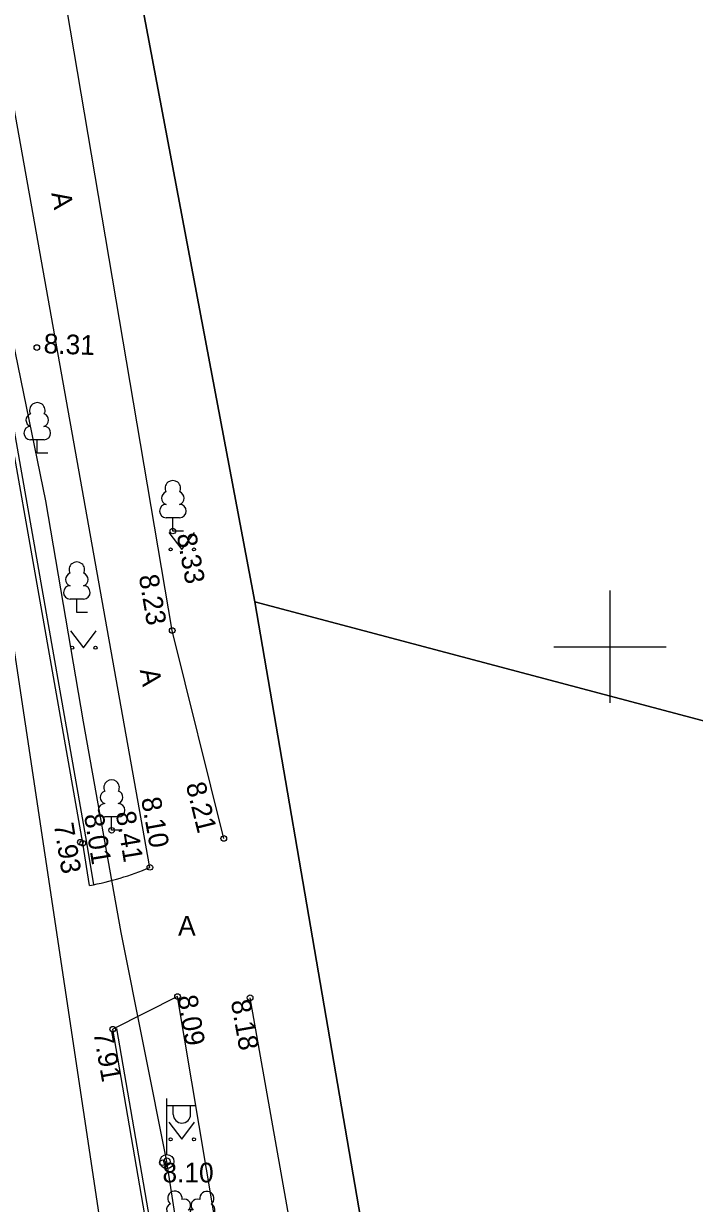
# Model space of a CAD drawing. Extents: x 473307 to 473719, y 6532843 to 6533381.
# Drawn here: x 473629.14 to 473653, y 6533180.18 to 6533222.19 of the extents above; entities that cross this region are included whole.
import ezdxf

# ---------------------------------------------------------------- set-up
doc = ezdxf.new("R2010")
doc.units = 0
for name, color, linetype in [('Default', 7, 'Continuous'), ('HALJASTUS', 7, 'Continuous'), ('KORGUS', 7, 'Continuous'), ('MPKAABEL', 7, 'Continuous'), ('PIIR', 7, 'Continuous'), ('POST', 7, 'Continuous'), ('PUU', 7, 'Continuous'), ('TEE', 7, 'Continuous'), ('VORK', 7, 'Continuous'), ('VTRASS', 7, 'Continuous')]:
    doc.layers.add(name, color=color, linetype=linetype)

# ---------------------------------------------------------------- blocks, each defined once
blk = doc.blocks.new('LEHTP1')
at = {"layer": 'Default'}
for p, q in [((0.48, 0.95), (-0.48, 0.95)), ((0, 0), (0, 0.95)), ((0.76, 0), (0, 0))]:
    blk.add_line(p, q, dxfattribs=at)
for centre, radius, start, end in [((0, 3.04), 0.554, 332.5799, 207.4201), ((-0.34, 2.345), 0.465, 109.02174, 253.14154), ((0.34, 2.345), 0.465, 286.85082, 70.98591), ((-0.475, 1.425), 0.475, 90.0016, 269.3953), ((0.475, 1.425), 0.475, 270.6047, 89.9984)]:
    blk.add_arc(centre, radius, start, end, dxfattribs=at)
blk = doc.blocks.new('MEPOST')
at = {"layer": 'Default'}
blk.add_circle((0, 0), 0.5, dxfattribs=at)
for start, end in [(0, 180), (180, 0)]:
    blk.add_arc((0, 0), 0.25, start, end, dxfattribs=at)
blk = doc.blocks.new('VAPOST')
at = {"layer": 'Default'}
for p, q in [((0, 0.5), (0, 4.5)), ((0, 4), (2, 4)), ((0.453, 3.358), (0.453, 4)), ((1.679, 3.358), (1.679, 4))]:
    blk.add_line(p, q, dxfattribs=at)
blk.add_arc((1.066, 3.358), 0.613, 180, 0, dxfattribs=at)
blk = doc.blocks.new('LEHTP2')
at = {"layer": 'Default'}
for p, q in [((-0.88, 0.67), (0.01, 1.02)), ((0, 0), (-0.35, 0.88)), ((0, 0), (0.36, 0.88)), ((0.01, 1.02), (0.89, 0.66)), ((0.76, 0), (0, 0))]:
    blk.add_line(p, q, dxfattribs=at)
blk.add_lwpolyline([(0.01, 2.01), (-0.03, 1.86), (-0.03, 1.82), (-0.01, 1.76), (0.03, 1.69), (0.04, 1.65), (0.01, 1.58), (-0.04, 1.48), (-0.05, 1.43), (-0.04, 1.4), (-0.02, 1.34), (0.05, 1.22), (0.06, 1.18), (0.05, 1.14), (0.02, 1.07), (0.01, 1.02)], dxfattribs=at)
for centre, radius, start, end in [((-1.114, 2.828), 0.512, 111.50269, 232.51731), ((-1.114, 2.828), 0.512, 350.48556, 111.50017), ((-0.445, 2.327), 0.448, 308.50412, 111.57247), ((0.481, 2.318), 0.45, 67.7016, 230.51262), ((1.158, 2.811), 0.512, 67.6168, 188.63142), ((1.158, 2.811), 0.512, 306.59966, 67.61428), ((-1.262, 2.005), 0.448, 111.43041, 274.49868), ((0.008, 1.535), 0.475, 66.76552, 111.50149), ((1.293, 1.986), 0.448, 264.6183, 67.68657), ((-1.053, 1.117), 0.475, 111.50143, 291.50036), ((1.07, 1.101), 0.475, 247.61661, 67.61554)]:
    blk.add_arc(centre, radius, start, end, dxfattribs=at)
blk = doc.blocks.new('MURU')
at = {"layer": 'Default'}
for p, q in [((-0.927, 1.213), (0, 0)), ((0, 0), (0.891, 1.213))]:
    blk.add_line(p, q, dxfattribs=at)
for centre in [(-0.802, 0), (0.856, 0)]:
    blk.add_circle(centre, 0.11, dxfattribs=at)
blk = doc.blocks.new('VKORIS')
at = {"layer": 'Default'}
for p, q in [((0, 4), (0, -4)), ((-4, 0), (4, 0))]:
    blk.add_line(p, q, dxfattribs=at)

msp = doc.modelspace()

# ---------------------------------------------------------------- linework, layer by layer
at = {"layer": 'KORGUS'}
for centre in [(473629.611, 6533210.655), (473634.45, 6533204.121), (473634.427, 6533200.58), (473632.271, 6533193.468), (473631.158, 6533193.043), (473631.245, 6533193.006), (473636.262, 6533193.178), (473633.632, 6533192.148), (473634.616, 6533187.55), (473637.198, 6533187.506), (473632.312, 6533186.387), (473634.08, 6533181.633)]:
    msp.add_circle(centre, 0.1, dxfattribs=at)
at = {"layer": 'MPKAABEL'}
for points in [[(473636.059, 6533169.782), (473634.239, 6533181.673), (473632.606, 6533189.833), (473631.267, 6533197.327), (473629.932, 6533205.197), (473627.365, 6533217.651), (473628.02, 6533220.588), (473626.187, 6533228.162), (473625.63, 6533235.006), (473624.395, 6533236.238), (473625.088, 6533237.039), (473624.62, 6533240.685), (473623.001, 6533248.826), (473621.554, 6533256.337), (473620.191, 6533259.447), (473620.669, 6533261.927), (473620.008, 6533272.193), (473619.024, 6533281.587), (473618.831, 6533288.933), (473618.813, 6533289.306)], [(473634.239, 6533181.673), (473632.606, 6533189.833), (473631.267, 6533197.327), (473629.932, 6533205.197), (473627.365, 6533217.651)], [(473640.804, 6533142.346), (473638.241, 6533155.675), (473636.059, 6533169.782), (473634.239, 6533181.673)]]:
    msp.add_lwpolyline(points, dxfattribs=at)
at = {"layer": 'PIIR'}
msp.add_lwpolyline([(473609.342, 6533380.885), (473610.48, 6533371.09), (473616.72, 6533301.5), (473621.56, 6533285.32), (473637.37, 6533201.6), (473653.19, 6533109.36), (473652.55, 6533109.39), (473658.35, 6533068.44), (473658.1, 6533064.14), (473666.14, 6533015.71), (473666.15, 6533015.71), (473680.29, 6532930.36), (473685.16, 6532910.71), (473685.75, 6532908.33), (473689.51, 6532885.44), (473695.16, 6532852.24), (473696.267, 6532845.502)], dxfattribs=at)
for points in [[(473621.56, 6533285.32), (473669.64, 6533273.05), (473669.6, 6533193.05), (473637.37, 6533201.6)], [(473669.6, 6533193.05), (473685.1, 6533188.91), (473685.63, 6533125.3), (473685.37, 6533109.4), (473671.43, 6533109.41), (473653.19, 6533109.36), (473637.37, 6533201.6)]]:
    msp.add_lwpolyline(points, close=True, dxfattribs=at)
at = {"layer": 'TEE'}
for points in [[(473636.262, 6533193.178), (473634.427, 6533200.58), (473629.069, 6533232.269), (473622.112, 6533268.179), (473620.414, 6533277.349)], [(473633.632, 6533192.148), (473626.508, 6533232.017), (473625.67, 6533237.189), (473623.189, 6533236.957)], [(473631.635, 6533191.527), (473631.393, 6533193.031), (473627.128, 6533217.199), (473623.336, 6533236.985)], [(473631.487, 6533191.503), (473631.245, 6533193.006), (473626.98, 6533217.172), (473623.189, 6533236.957)], [(473644.295, 6533115.383), (473646.661, 6533116.168), (473645.953, 6533120.004), (473642.041, 6533141.449), (473639.64, 6533155.652), (473637.439, 6533170.738), (473634.616, 6533187.55), (473632.312, 6533186.387)], [(473641.901, 6533160.851), (473641.738, 6533160.848), (473640.177, 6533170.691), (473637.198, 6533187.506)], [(473644.295, 6533115.383), (473644.06, 6533116.857), (473637.205, 6533157.979), (473637.169, 6533158.224), (473632.312, 6533186.387)], [(473644.443, 6533115.407), (473644.208, 6533116.882), (473637.353, 6533158.002), (473637.317, 6533158.248), (473632.46, 6533186.412)]]:
    msp.add_lwpolyline(points, dxfattribs=at)
msp.add_arc((473629.551, 6533201.838), 10.515, 280.611, 292.8398, dxfattribs=at)
at = {"layer": 'VTRASS'}
msp.add_lwpolyline([(473610.467, 6533298.54), (473612.816, 6533284.928), (473621.946, 6533241.242), (473627.014, 6533212.114), (473627.084, 6533211.254), (473634.761, 6533160.18), (473647.035, 6533084.422), (473650.297, 6533065.838)], dxfattribs=at)

# ---------------------------------------------------------------- block references
at = {"layer": 'HALJASTUS', "xscale": 0.5, "yscale": 0.5}
for p in [(473634.771, 6533203.467), (473631.271, 6533199.967), (473634.771, 6533182.467)]:
    msp.add_blockref('MURU', p, dxfattribs=at)
at = {"layer": 'POST', "xscale": 0.5, "yscale": 0.5}
for name in ['VAPOST', 'MEPOST']:
    msp.add_blockref(name, (473634.239, 6533181.673), dxfattribs=at)
at = {"layer": 'PUU', "xscale": 0.5, "yscale": 0.5}
for name, p in [('LEHTP1', (473629.627, 6533206.898)), ('LEHTP1', (473634.45, 6533204.121)), ('LEHTP1', (473631.034, 6533201.225)), ('LEHTP1', (473632.271, 6533193.468)), ('LEHTP2', (473635.08, 6533178.953))]:
    msp.add_blockref(name, p, dxfattribs=at)
at = {"layer": 'VORK', "xscale": 0.5, "yscale": 0.5}
msp.add_blockref('VKORIS', (473650, 6533200), dxfattribs=at)

# ---------------------------------------------------------------- texts
at = {"layer": 'KORGUS'}
for s, rotation, p in [('8.31', 357.9561, (473629.844, 6533210.452)), ('8.33', 280.4271, (473634.585, 6533203.989)), ('8.23', 279.5974, (473633.236, 6533202.52)), ('8.21', 283.9261, (473634.906, 6533195.093)), ('8.10', 280.1317, (473633.319, 6533194.592)), ('8.41', 279.3696, (473632.416, 6533194.095)), ('7.93', 279.2428, (473630.213, 6533193.68)), ('8.01', 279.2428, (473631.288, 6533194.01)), ('8.09', 279.5289, (473634.616, 6533187.55)), ('8.18', 280.0449, (473636.509, 6533187.384)), ('7.91', 280, (473631.623, 6533186.265))]:
    msp.add_text(s, height=0.7, rotation=rotation, dxfattribs=at).set_placement(p)
msp.add_text('8.10', height=0.7, dxfattribs=at).set_placement((473634.08, 6533180.933))
at = {"layer": 'TEE'}
for rotation, p in [(279.8486, (473630.123, 6533216.151)), (280.1317, (473633.272, 6533199.172))]:
    msp.add_text('A', height=0.7, rotation=rotation, dxfattribs=at).set_placement(p)
msp.add_text('A', height=0.7, dxfattribs=at).set_placement((473634.636, 6533189.722))

doc.saveas('drawing.dxf')
